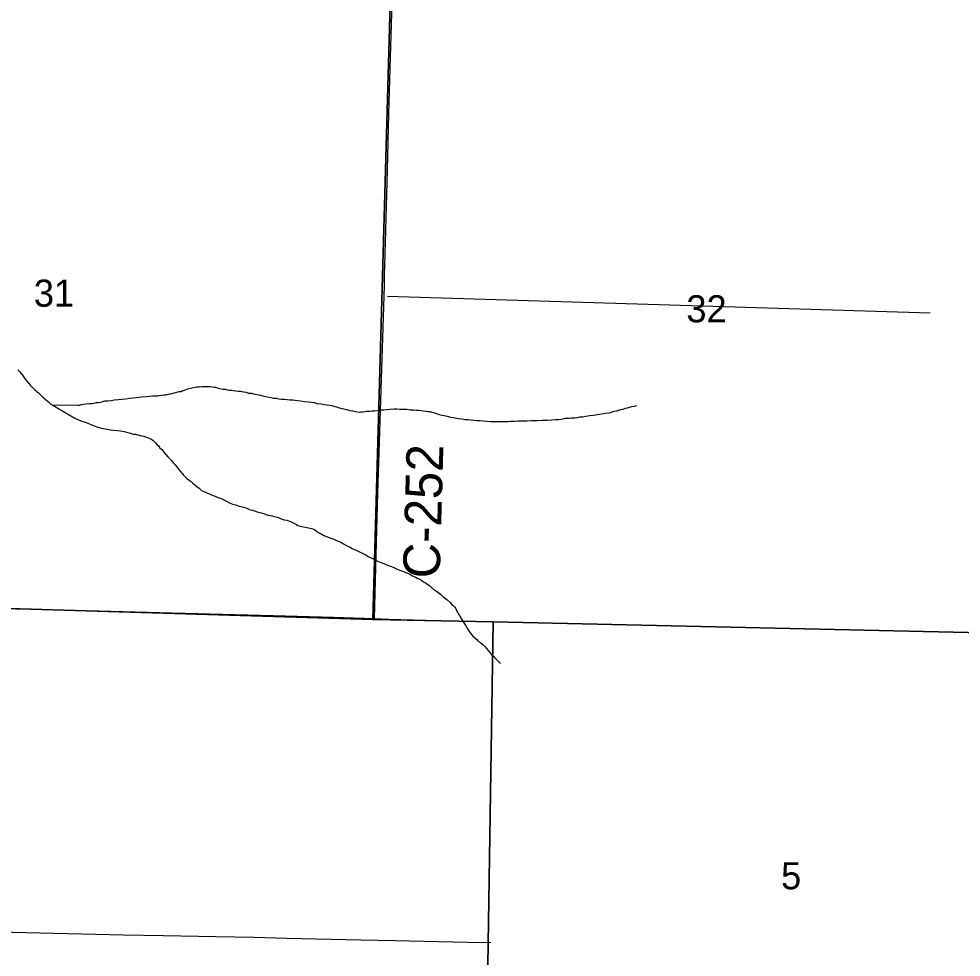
# Model space of a CAD drawing. Extents: x 1587405 to 1714697, y 1028970 to 1155083.
# Drawn here: x 1684950 to 1692632, y 1088767 to 1096415 of the extents above; entities that cross this region are included whole.
import ezdxf

# ---------------------------------------------------------------- set-up
doc = ezdxf.new("R2010")
doc.units = 0
for name, color, linetype in [('GM_X_County_Road', 7, 'Continuous'), ('GM_X_County_Road_Text', 7, 'Continuous'), ('GM_X_Minor_River', 7, 'Continuous'), ('GM_X_Section', 7, 'Continuous'), ('GM_X_Section_Text', 7, 'Continuous'), ('GM_X_Township_Road', 7, 'Continuous')]:
    doc.layers.add(name, color=color, linetype=linetype)

msp = doc.modelspace()

# ---------------------------------------------------------------- linework, layer by layer
at = {"layer": 'GM_X_County_Road'}
for points in [[(1687877.4, 1092551.3), (1687887.6, 1092882.1), (1687929.6, 1094239.9), (1687932.2, 1094329.4), (1687935.8, 1094493.6), (1687956.1, 1095183.1), (1687967.6, 1095642.9), (1687981.1, 1096102.6), (1687992.7, 1096545.9), (1687999.6, 1096832.7)], [(1687850.7, 1091527), (1687861.7, 1092046.4), (1687877.4, 1092551.3)]]:
    msp.add_lwpolyline(points, dxfattribs=at)
at = {"layer": 'GM_X_Minor_River'}
for points in [[(1687956.4, 1094156), (1692379.8, 1094017.8)], [(1684940.8, 1093553.7), (1684954.8, 1093539.6), (1684968.8, 1093523.5), (1684980.8, 1093509.4), (1684990.8, 1093495.3), (1685002.8, 1093479.2), (1685014.8, 1093463.1), (1685028.8, 1093445), (1685044.8, 1093426.9), (1685064.8, 1093406.8), (1685076.9, 1093394.7), (1685088.9, 1093384.6), (1685098.9, 1093374.6), (1685108.9, 1093366.5), (1685142.9, 1093334.3), (1685153, 1093326.2), (1685163, 1093318.2), (1685177, 1093304.1), (1685191, 1093294), (1685205, 1093279.9), (1685221.1, 1093267.8), (1685225.1, 1093267.8)], [(1685225.1, 1093267.8), (1685429.8, 1093265.1), (1685443.8, 1093267.1), (1685459.9, 1093271.1), (1685475.9, 1093273), (1685502, 1093276.9), (1685526.1, 1093278.9), (1685548.2, 1093280.8), (1685564.3, 1093282.8), (1685582.3, 1093286.7), (1685602.4, 1093288.7), (1685626.5, 1093294.6), (1685650.6, 1093300.6), (1685674.7, 1093302.5), (1685702.8, 1093304.4), (1685728.9, 1093308.3), (1685763, 1093312.2), (1685791.1, 1093316.1), (1685823.2, 1093318.1), (1685853.3, 1093324), (1685881.4, 1093325.9), (1685909.5, 1093329.8), (1685931.6, 1093331.7), (1685947.7, 1093333.7), (1685991.8, 1093337.6), (1686013.9, 1093339.5), (1686042, 1093341.4), (1686062.1, 1093343.4), (1686080.2, 1093343.3), (1686094.2, 1093345.3), (1686112.3, 1093347.2), (1686132.3, 1093349.2), (1686150.4, 1093351.1), (1686170.5, 1093355.1), (1686188.6, 1093359), (1686204.6, 1093363), (1686218.7, 1093366.9), (1686238.8, 1093370.9), (1686256.8, 1093376.8), (1686272.9, 1093378.8), (1686287, 1093384.8), (1686301, 1093388.8), (1686313.1, 1093392.7), (1686327.1, 1093398.7), (1686337.2, 1093402.7), (1686349.2, 1093404.6), (1686361.3, 1093408.6), (1686373.3, 1093410.6), (1686401.4, 1093414.5), (1686419.5, 1093416.5), (1686441.6, 1093418.4), (1686465.6, 1093418.3), (1686489.7, 1093418.2), (1686509.8, 1093418.2), (1686527.8, 1093416.1), (1686541.9, 1093414.1), (1686553.9, 1093412), (1686568, 1093407.9), (1686588, 1093401.9), (1686614.1, 1093397.8), (1686632.2, 1093395.7), (1686652.2, 1093391.6), (1686668.3, 1093389.6), (1686682.3, 1093387.5), (1686698.4, 1093385.5), (1686716.4, 1093383.4), (1686738.5, 1093381.3), (1686758.5, 1093379.2), (1686780.6, 1093375.2), (1686802.7, 1093371.1), (1686822.7, 1093365), (1686846.8, 1093362.9), (1686862.8, 1093358.8), (1686921, 1093346.6), (1686947.1, 1093340.5), (1686975.2, 1093334.4), (1687003.3, 1093328.3), (1687027.3, 1093324.2), (1687047.4, 1093322.1), (1687065.5, 1093318.1), (1687091.5, 1093316), (1687113.6, 1093313.9), (1687137.7, 1093311.8), (1687159.7, 1093309.7), (1687185.8, 1093309.6), (1687217.9, 1093305.5), (1687250, 1093301.4), (1687280.1, 1093297.3), (1687310.2, 1093293.2), (1687334.3, 1093291.1), (1687358.4, 1093287), (1687382.4, 1093280.9), (1687414.5, 1093276.8), (1687438.6, 1093272.7), (1687462.7, 1093268.6), (1687484.8, 1093266.6), (1687502.8, 1093262.5), (1687518.8, 1093258.4), (1687528.9, 1093256.4), (1687540.9, 1093252.3), (1687552.9, 1093248.3)], [(1685221.1, 1093267.8), (1685407.4, 1093160.9), (1685423.5, 1093152.8), (1685441.5, 1093142.7), (1685463.6, 1093134.6), (1685491.7, 1093126.5), (1685513.7, 1093118.4), (1685535.8, 1093108.3), (1685559.8, 1093100.2), (1685585.9, 1093090.1), (1685614, 1093081.9), (1685696.2, 1093065.6), (1685722.3, 1093061.5), (1685752.4, 1093059.4), (1685778.5, 1093057.3), (1685808.6, 1093051.2), (1685828.6, 1093047.1), (1685848.7, 1093041.1), (1685866.7, 1093035), (1685884.8, 1093030.9), (1685900.8, 1093028.8), (1685916.9, 1093024.8), (1685932.9, 1093020.7), (1685951, 1093016.6), (1685969, 1093012.6), (1685981, 1093008.5), (1685993.1, 1093004.5), (1686013.1, 1092996.4), (1686025.2, 1092992.3), (1686041.2, 1092982.2), (1686055.2, 1092968.1), (1686065.2, 1092958.1), (1686075.2, 1092946), (1686087.2, 1092935.9), (1686097.2, 1092919.9), (1686115.2, 1092903.7), (1686131.3, 1092883.6), (1686149.3, 1092863.5), (1686165.3, 1092845.4), (1686183.3, 1092827.3), (1686197.3, 1092811.2), (1686211.3, 1092793.1), (1686225.3, 1092779), (1686239.3, 1092762.9), (1686249.3, 1092746.8), (1686263.4, 1092730.7), (1686281.4, 1092708.6), (1686293.4, 1092694.5), (1686305.4, 1092682.4), (1686317.4, 1092670.3), (1686327.4, 1092662.3), (1686339.4, 1092654.2), (1686353.5, 1092644.1), (1686369.5, 1092630), (1686385.5, 1092617.9), (1686401.5, 1092603.8), (1686419.6, 1092589.7), (1686439.6, 1092569.6), (1686515.8, 1092537.2), (1686533.8, 1092529.2), (1686549.8, 1092523.1), (1686567.9, 1092517), (1686583.9, 1092510.9), (1686600, 1092504.9), (1686612, 1092498.8), (1686622, 1092494.8), (1686632.1, 1092488.7), (1686644.1, 1092482.7), (1686668.1, 1092470.5), (1686692.2, 1092460.4), (1686716.3, 1092454.3), (1686738.3, 1092446.2), (1686758.4, 1092440.1), (1686780.4, 1092434.1), (1686800.5, 1092428), (1686818.5, 1092421.9), (1686834.6, 1092413.8), (1686854.6, 1092409.7), (1686870.7, 1092405.7), (1686892.7, 1092397.6), (1686912.8, 1092391.5), (1686928.8, 1092387.4), (1686944.9, 1092383.4), (1686960.9, 1092377.3), (1686972.9, 1092373.2), (1686987, 1092369.2), (1686997, 1092367.1), (1687015.1, 1092363.1), (1687035.1, 1092359), (1687045.1, 1092357), (1687057.2, 1092352.9), (1687071.2, 1092346.8), (1687089.3, 1092338.8), (1687113.3, 1092332.6), (1687135.4, 1092328.6), (1687149.4, 1092324.5), (1687159.4, 1092320.5), (1687169.5, 1092316.4), (1687185.5, 1092308.3), (1687201.5, 1092298.3), (1687213.6, 1092292.2)], [(1687552.9, 1093248.3), (1687565, 1093244.2), (1687583, 1093240.1), (1687599.1, 1093236.1), (1687621.1, 1093230), (1687647.2, 1093223.9), (1687673.3, 1093219.8), (1687691.3, 1093215.7), (1687727.4, 1093209.6), (1687737.5, 1093211.6), (1687751.5, 1093211.5), (1687769.6, 1093215.5), (1687787.7, 1093217.4), (1687807.7, 1093217.3), (1687827.8, 1093219.3), (1687849.9, 1093221.2), (1687872, 1093223.2), (1687898.1, 1093227.1), (1687926.2, 1093229), (1687952.3, 1093230.9), (1687976.4, 1093234.9), (1688008.5, 1093236.8), (1688032.5, 1093236.7), (1688056.6, 1093234.6), (1688084.7, 1093232.5), (1688112.8, 1093232.4), (1688138.9, 1093228.3), (1688167, 1093228.2), (1688191.1, 1093226.1), (1688211.1, 1093224.1), (1688229.2, 1093222), (1688245.2, 1093219.9), (1688269.3, 1093217.9), (1688287.4, 1093215.8), (1688301.4, 1093213.7), (1688317.4, 1093209.7), (1688331.5, 1093205.6), (1688347.5, 1093201.6), (1688363.6, 1093195.5), (1688377.6, 1093191.4), (1688397.7, 1093185.3), (1688417.7, 1093181.3), (1688441.8, 1093175.2), (1688469.9, 1093169.1), (1688506, 1093162.9), (1688534.1, 1093158.8), (1688560.1, 1093154.7), (1688588.2, 1093150.6), (1688612.3, 1093148.5), (1688634.4, 1093146.5), (1688658.5, 1093144.4), (1688682.5, 1093142.3), (1688706.6, 1093140.2), (1688734.7, 1093138.1), (1688762.8, 1093136), (1688798.9, 1093133.9), (1688827, 1093133.8), (1688857.1, 1093131.7), (1688937.4, 1093133.4), (1688961.5, 1093135.4), (1688989.6, 1093135.3), (1689019.7, 1093137.2), (1689053.8, 1093139.1), (1689091.9, 1093139), (1689128, 1093140.8), (1689176.2, 1093140.7), (1689216.3, 1093142.6), (1689256.5, 1093144.4), (1689294.6, 1093146.3), (1689324.7, 1093148.2), (1689348.8, 1093150.2), (1689368.9, 1093152.1), (1689387, 1093156.1), (1689405, 1093160), (1689421.1, 1093160), (1689437.1, 1093159.9), (1689453.2, 1093161.9), (1689467.3, 1093163.8), (1689483.3, 1093163.8), (1689501.4, 1093165.7), (1689523.5, 1093169.7), (1689547.5, 1093171.6), (1689573.6, 1093175.5), (1689601.7, 1093181.5), (1689635.9, 1093185.4), (1689668, 1093189.3), (1689700.1, 1093195.2), (1689730.2, 1093201.1), (1689764.4, 1093205), (1689786.4, 1093211), (1689804.5, 1093216.9), (1689824.6, 1093220.9), (1689840.7, 1093224.8), (1689858.7, 1093230.8), (1689876.8, 1093234.8), (1689896.9, 1093240.7), (1689913, 1093244.7), (1689929, 1093250.6), (1689947.1, 1093254.6), (1689969.2, 1093258.5), (1689989.3, 1093262.5)], [(1687213.6, 1092292.2), (1687225.6, 1092284.1), (1687243.6, 1092280.1), (1687269.7, 1092274), (1687297.8, 1092267.8), (1687325.9, 1092263.7), (1687345.9, 1092257.7), (1687362, 1092249.6), (1687376, 1092239.5), (1687394, 1092227.4), (1687414.1, 1092217.3), (1687436.1, 1092203.2), (1687466.2, 1092193.1), (1687484.2, 1092185), (1687502.3, 1092178.9), (1687518.3, 1092172.8), (1687534.4, 1092166.8), (1687554.4, 1092158.7), (1687574.5, 1092148.6), (1687596.5, 1092136.4), (1687620.6, 1092122.3), (1687646.6, 1092110.2), (1687668.7, 1092098.1), (1687698.7, 1092083.9), (1687760.9, 1092053.6), (1687778.9, 1092045.6), (1687799, 1092033.5), (1687821, 1092021.3), (1687849.1, 1092007.2), (1687875.1, 1091995.1), (1687903.2, 1091983), (1687931.3, 1091972.8), (1687955.3, 1091960.7), (1687987.4, 1091950.6), (1688011.5, 1091940.5), (1688033.5, 1091930.4), (1688055.6, 1091922.3), (1688077.6, 1091914.2), (1688099.7, 1091906.1), (1688117.7, 1091898), (1688131.8, 1091889.9), (1688145.8, 1091881.8), (1688159.8, 1091875.8), (1688171.8, 1091869.7), (1688189.9, 1091861.6), (1688203.9, 1091853.6), (1688220, 1091847.5), (1688234, 1091837.4), (1688248, 1091827.3), (1688262, 1091819.3), (1688276.1, 1091809.2), (1688290.1, 1091801.1), (1688300.1, 1091793.1), (1688312.1, 1091783), (1688324.1, 1091770.9), (1688338.1, 1091758.8), (1688354.2, 1091748.7), (1688366.2, 1091740.7), (1688376.2, 1091732.6), (1688388.2, 1091724.6), (1688400.2, 1091712.5), (1688410.3, 1091704.4), (1688428.3, 1091690.3), (1688440.3, 1091682.2), (1688466.3, 1091658.1), (1688478.4, 1091644), (1688488.4, 1091635.9), (1688504.4, 1091619.8), (1688512.4, 1091607.8), (1688518.4, 1091593.7), (1688526.4, 1091577.6), (1688534.4, 1091563.6), (1688542.4, 1091551.5), (1688548.3, 1091539.4), (1688556.3, 1091527.3), (1688564.3, 1091513.3), (1688576.3, 1091497.2), (1688584.3, 1091483.1), (1688594.3, 1091467), (1688602.3, 1091451), (1688612.3, 1091434.9), (1688622.3, 1091420.8), (1688632.3, 1091406.7), (1688642.3, 1091394.6), (1688652.3, 1091382.6), (1688666.4, 1091368.5), (1688682.4, 1091356.4), (1688696.4, 1091340.3), (1688716.4, 1091328.2), (1688732.5, 1091314.1), (1688748.5, 1091300), (1688762.5, 1091283.9), (1688776.5, 1091265.8), (1688790.5, 1091249.7), (1688804.5, 1091233.6), (1688818.5, 1091219.5), (1688830.5, 1091207.4), (1688840.5, 1091195.3), (1688852.6, 1091185.3), (1688864.6, 1091171.2), (1688874.6, 1091159.1)]]:
    msp.add_lwpolyline(points, dxfattribs=at)
at = {"layer": 'GM_X_Section'}
for points in [[(1687985.7, 1096825.7), (1687835.7, 1091520.3), (1682532.3, 1091680.4), (1682643.9, 1096958.6)], [(1693264.3, 1096695.5), (1693172.1, 1091401.7), (1688815.7, 1091498.8), (1687835.7, 1091520.3), (1687985.7, 1096825.7)], [(1682532.3, 1091680.4), (1687835.7, 1091520.3), (1688815.7, 1091498.8), (1688736.3, 1086256.4), (1682413, 1086444.5)], [(1688815.7, 1091498.8), (1693172.1, 1091401.7), (1693788.1, 1091391.4), (1693673.6, 1086101.2), (1688736.3, 1086256.4)]]:
    msp.add_lwpolyline(points, close=True, dxfattribs=at)
at = {"layer": 'GM_X_Township_Road'}
for points in [[(1682548, 1091656.2), (1682658.2, 1091655.3), (1683050.2, 1091649.3), (1683889.1, 1091629.4), (1684234.5, 1091620.7), (1684562.3, 1091614.7), (1685403.7, 1091594.8), (1686096.3, 1091577.4), (1687022.4, 1091551.4), (1687515.8, 1091537.4), (1687850.7, 1091527)], [(1687850.7, 1091527), (1687964.3, 1091522.7), (1688566.5, 1091505), (1688745.2, 1091501.5), (1688839.3, 1091500.1)], [(1682489.4, 1089023.7), (1682512.5, 1089022.7), (1683274, 1089003.6), (1683503.7, 1088997.8), (1684160.3, 1088984.4), (1684899, 1088968.9), (1685801.8, 1088949.8), (1686130.1, 1088944.2), (1686556.9, 1088935.1), (1686868.8, 1088928.9), (1687131.4, 1088921.9), (1687738.8, 1088909), (1688017.8, 1088903.4), (1688608.7, 1088889.4), (1688798.2, 1088886.3)]]:
    msp.add_lwpolyline(points, dxfattribs=at)

# ---------------------------------------------------------------- texts
at = {"layer": 'GM_X_County_Road_Text'}
msp.add_text('C-252', height=300, rotation=88.36374, dxfattribs=at).set_placement((1688380.6, 1091850.5))
at = {"layer": 'GM_X_Section_Text'}
for s, p in [('31', (1685072.1, 1094068.8)), ('32', (1690391.7, 1093941.2)), ('5', (1691163.9, 1089319.6))]:
    msp.add_text(s, height=221, rotation=0.00001, dxfattribs=at).set_placement(p)

doc.saveas('drawing.dxf')
